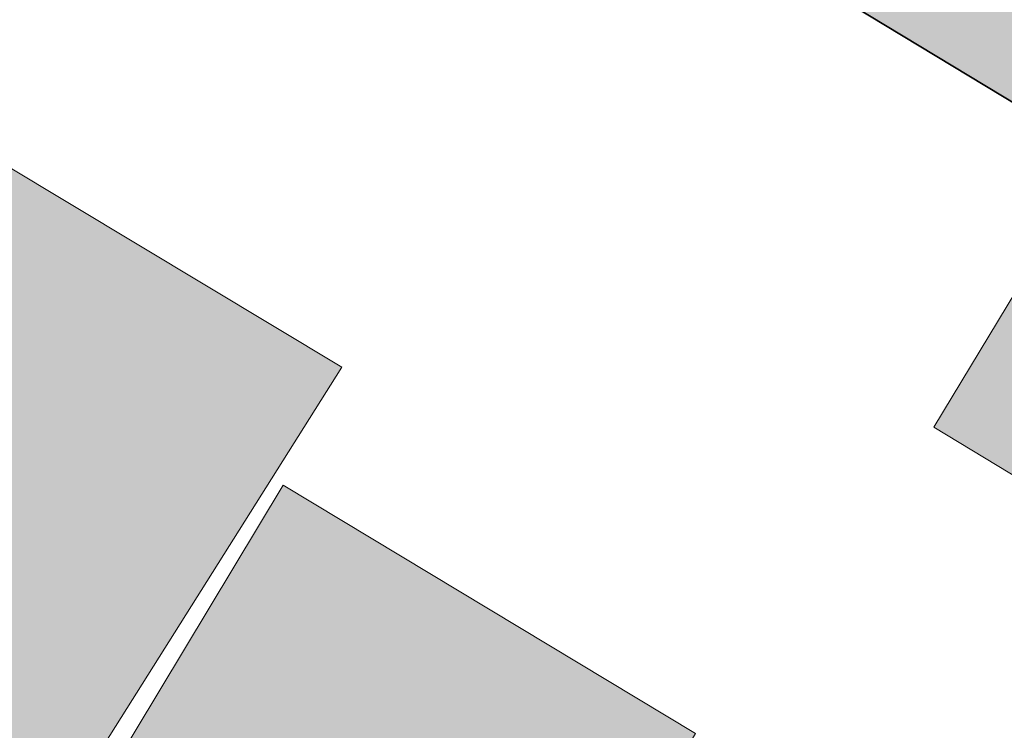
# Model space of a CAD drawing. Header units: metres. Extents: x 125349 to 128236, y 501602 to 503797.
# Tile 422 of 656: x 127227 to 127237, y 502195 to 502202. Entities that reach past the tile are written whole.
import ezdxf

# ---------------------------------------------------------------- set-up
doc = ezdxf.new("R2010")
doc.units = ezdxf.units.M
for name, color, linetype, lineweight in [('B-WE-OG-BEBOUWING-GV', 7, 'CONTINUOUS', 35), ('B-WE-OG-BEBOUWING_OVERBOUWING-GV', 7, 'CONTINUOUS', 18), ('B-WE-OG-BEBOUWING_SCHUUR-GV', 7, 'CONTINUOUS', 18), ('B-WE-OG-TERREIN_ERF-GV', 7, 'CONTINUOUS', 18)]:
    doc.layers.add(name, color=color, linetype=linetype, lineweight=lineweight)
for name, color, linetype, lineweight, true_color in [('B-WE-OG-BEBOUWING-V', 7, 'CONTINUOUS', 18, 0xcc646e), ('B-WE-OG-BEBOUWING_OVERBOUWING-V', 7, 'CONTINUOUS', 18, 0xcc646e), ('B-WE-OG-BEBOUWING_SCHUUR-V', 7, 'CONTINUOUS', 18, 0xcc646e)]:
    doc.layers.add(name, color=color, linetype=linetype, lineweight=lineweight, true_color=true_color)

msp = doc.modelspace()

# ---------------------------------------------------------------- hatches: boundary and pattern name
at = {"layer": 'B-WE-OG-BEBOUWING-V'}
msp.add_hatch(color=256, dxfattribs=at).paths.add_polyline_path([(127237.722, 502200.994), (127244.059, 502211.49), (127244.06, 502211.49), (127241.33, 502213.14), (127243.31, 502216.41), (127241.431, 502217.549), (127234.67, 502206.35), (127233.117, 502203.779)])
at = {"layer": 'B-WE-OG-BEBOUWING_OVERBOUWING-V'}
for points in [[(127225.245, 502201.658), (127223.808, 502199.288), (127222.193, 502196.401), (127226.862, 502193.578), (127230.111, 502198.736)], [(127237.855, 502200.914), (127236.166, 502198.121), (127240.523, 502195.487), (127242.211, 502198.28)]]:
    msp.add_hatch(color=256, dxfattribs=at).paths.add_polyline_path(points)
at = {"layer": 'B-WE-OG-BEBOUWING_SCHUUR-V'}
msp.add_hatch(color=256, dxfattribs=at).paths.add_polyline_path([(127231.206, 502190.797), (127233.731, 502194.989), (127229.513, 502197.529), (127226.989, 502193.336)])

# ---------------------------------------------------------------- linework, layer by layer
at = {"layer": 'B-WE-OG-BEBOUWING-GV', "flags": 128}
msp.add_lwpolyline([(127237.722, 502200.994), (127244.059, 502211.49), (127244.06, 502211.49), (127241.33, 502213.14), (127243.31, 502216.41), (127241.431, 502217.549), (127234.67, 502206.35), (127233.117, 502203.779)], close=True, dxfattribs=at)
at = {"layer": 'B-WE-OG-BEBOUWING_OVERBOUWING-GV', "flags": 128}
for points in [[(127225.245, 502201.658), (127223.808, 502199.288), (127222.193, 502196.401), (127226.862, 502193.578), (127230.111, 502198.736)], [(127237.855, 502200.914), (127236.166, 502198.121), (127240.523, 502195.487), (127242.211, 502198.28)]]:
    msp.add_lwpolyline(points, close=True, dxfattribs=at)
at = {"layer": 'B-WE-OG-BEBOUWING_SCHUUR-GV', "flags": 128}
msp.add_lwpolyline([(127231.206, 502190.797), (127233.731, 502194.989), (127229.513, 502197.529), (127226.989, 502193.336)], close=True, dxfattribs=at)
at = {"layer": 'B-WE-OG-TERREIN_ERF-GV', "flags": 128}
msp.add_lwpolyline([(127237.722, 502200.994), (127233.117, 502203.779)], dxfattribs=at)

doc.saveas('drawing.dxf')
